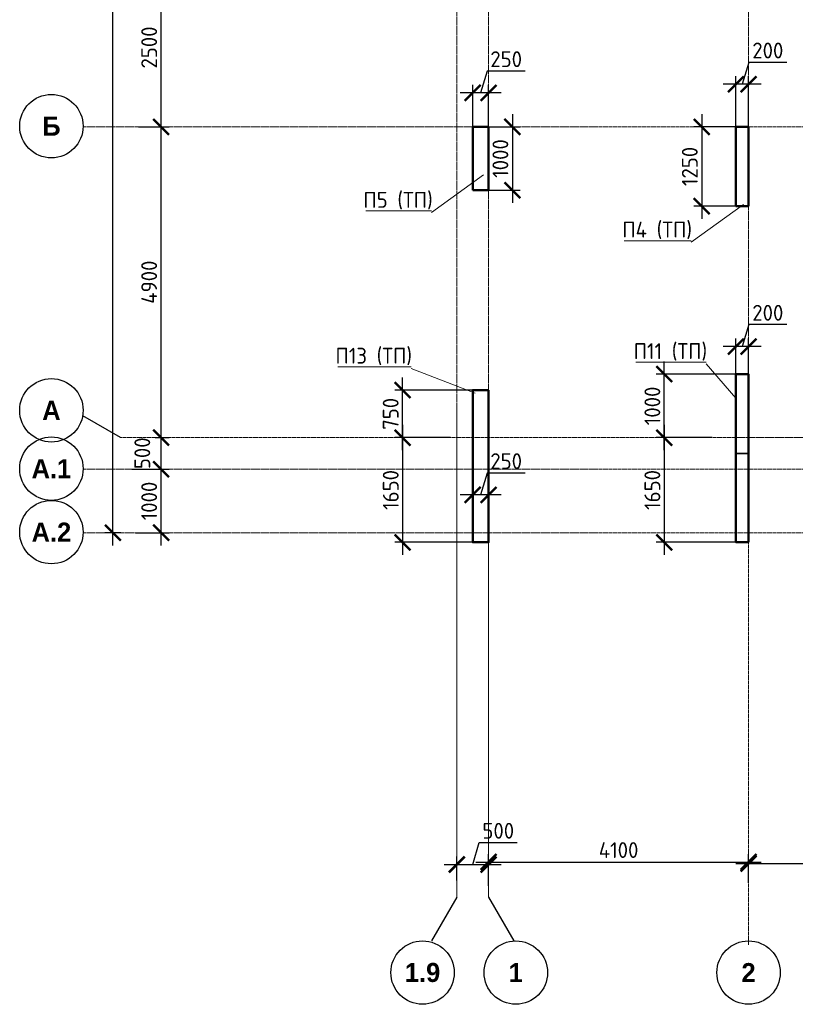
# Model space of a CAD drawing. Header units: millimetres. Extents: x 247266 to 730847, y -636031 to 10052.
# Tile 304 of 330: x 451834 to 464062, y -61325 to -45802. Entities that reach past the tile are written whole.
import ezdxf

# ---------------------------------------------------------------- set-up
doc = ezdxf.new("R2010")
doc.units = ezdxf.units.MM
doc.linetypes.add('______5', pattern=[1100, 800, -100, 100, -100])
doc.linetypes.add('осевая', pattern=[50.8, 31.75, -6.35, 6.35, -6.35])
for name, color, linetype, lineweight in [('Колонна_ бетон', 7, 'Continuous', 50), ('Конструкции 0.5', 7, 'Continuous', 50), ('Надписи', 7, 'Continuous', 18), ('Оси', 7, '______5', 18)]:
    doc.layers.add(name, color=color, linetype=linetype, lineweight=lineweight)
doc.layers.add('РАЗМЕРЫ', color=7, linetype='Continuous')
doc.styles.add('Century Gothic', font='GOTHIC.TTF')
doc.styles.add('GOST-2.304_Type-B', font='GOST_Common.ttf')
doc.dimstyles.new('СПДС', dxfattribs={"dimscale": 100, "dimtxt": 2.5, "dimasz": 2.5, "dimexe": 1.25, "dimexo": 0, "dimtad": 1, "dimdec": 0, "dimtxsty": 'GOST-2.304_Type-B', "dimblk": 'ARCHTICK', "dimcen": 2.5, "dimdle": 2, "dimadec": 0, "dimazin": 2, "dimtfac": 0.75, "dimtdec": 0, "dimtmove": 1, "dimatfit": 3, "dimfxl": 1, "dimtolj": 1, "dimarcsym": 1})

# ---------------------------------------------------------------- blocks, each defined once
blk = doc.blocks.new('NSY101')
at = {"color": 0, "linetype": 'ByBlock', "lineweight": -2}
blk.add_circle((0, 0), 50, dxfattribs=at)
blk = doc.blocks.new('_ArchTick')
at = {"color": 0, "linetype": 'ByBlock', "const_width": 0.15}
blk.add_lwpolyline([(-0.5, -0.5), (0.5, 0.5)], dxfattribs=at)
blk = doc.blocks.new('*D1826')
at = {"layer": 'DEFPOINTS', "color": 0, "lineweight": 0, "transparency": 16777216}
for p in [(474455, -133625), (473955, -133877), (474455, -133963)]:
    blk.add_point(p, dxfattribs=at)
at = {"layer": 'РАЗМЕРЫ', "color": 0, "lineweight": -2, "transparency": 16777216}
for p, q in [((474205, -133625), (474308, -133281)), ((474308, -133281), (474908, -133281)), ((473755, -133625), (474655, -133625)), ((473955, -133877), (473955, -133500)), ((474455, -133963), (474455, -133500))]:
    blk.add_line(p, q, dxfattribs=at)
at = {"layer": 'РАЗМЕРЫ', "color": 0, "lineweight": -2, "transparency": 16777216, "xscale": 250, "yscale": 250, "zscale": 250, "rotation": 180}
blk.add_blockref('_ArchTick', (473955, -133625), dxfattribs=at)
at = {"layer": 'РАЗМЕРЫ', "color": 0, "lineweight": -2, "transparency": 16777216, "xscale": 250, "yscale": 250, "zscale": 250}
blk.add_blockref('_ArchTick', (474455, -133625), dxfattribs=at)
at = {"layer": 'РАЗМЕРЫ', "color": 0, "transparency": 16777216, "insert": (474608, -133094), "char_height": 250, "attachment_point": 5, "style": 'GOST-2.304_Type-B'}
blk.add_mtext('\\A1;500', dxfattribs=at)
blk = doc.blocks.new('*D1827')
at = {"layer": 'DEFPOINTS', "color": 0, "lineweight": 0, "transparency": 16777216}
for p in [(478555, -133586), (478555, -133916), (474455, -133963)]:
    blk.add_point(p, dxfattribs=at)
at = {"layer": 'РАЗМЕРЫ', "color": 0, "lineweight": -2, "transparency": 16777216}
for p, q in [((474455, -133963), (474455, -133461)), ((478555, -133916), (478555, -133461)), ((474255, -133586), (478755, -133586))]:
    blk.add_line(p, q, dxfattribs=at)
at = {"layer": 'РАЗМЕРЫ', "color": 0, "lineweight": -2, "transparency": 16777216, "xscale": 250, "yscale": 250, "zscale": 250, "rotation": 180}
blk.add_blockref('_ArchTick', (474455, -133586), dxfattribs=at)
at = {"layer": 'РАЗМЕРЫ', "color": 0, "lineweight": -2, "transparency": 16777216, "xscale": 250, "yscale": 250, "zscale": 250}
blk.add_blockref('_ArchTick', (478555, -133586), dxfattribs=at)
at = {"layer": 'РАЗМЕРЫ', "color": 0, "transparency": 16777216, "insert": (476505, -133398), "char_height": 250, "attachment_point": 5, "style": 'GOST-2.304_Type-B'}
blk.add_mtext('\\A1;4100', dxfattribs=at)
blk = doc.blocks.new('*D1828')
at = {"layer": 'DEFPOINTS', "color": 0, "lineweight": 0, "transparency": 16777216}
for p in [(482755, -133611), (482755, -133705), (478555, -133916)]:
    blk.add_point(p, dxfattribs=at)
at = {"layer": 'РАЗМЕРЫ', "color": 0, "lineweight": -2, "transparency": 16777216}
for p, q in [((478555, -133916), (478555, -133486)), ((482755, -133705), (482755, -133486)), ((478355, -133611), (482955, -133611))]:
    blk.add_line(p, q, dxfattribs=at)
at = {"layer": 'РАЗМЕРЫ', "color": 0, "lineweight": -2, "transparency": 16777216, "xscale": 250, "yscale": 250, "zscale": 250, "rotation": 180}
blk.add_blockref('_ArchTick', (478555, -133611), dxfattribs=at)
at = {"layer": 'РАЗМЕРЫ', "color": 0, "lineweight": -2, "transparency": 16777216, "xscale": 250, "yscale": 250, "zscale": 250}
blk.add_blockref('_ArchTick', (482755, -133611), dxfattribs=at)
at = {"layer": 'РАЗМЕРЫ', "color": 0, "transparency": 16777216, "insert": (480655, -133423), "char_height": 250, "attachment_point": 5, "style": 'GOST-2.304_Type-B'}
blk.add_mtext('\\A1;4200', dxfattribs=at)
blk = doc.blocks.new('*D1838')
at = {"layer": 'DEFPOINTS', "color": 0, "lineweight": 0, "transparency": 16777216}
for p in [(468532, -106495), (468907, -106495), (468658, -128395)]:
    blk.add_point(p, dxfattribs=at)
at = {"layer": 'РАЗМЕРЫ', "color": 0, "lineweight": -2, "transparency": 16777216}
for p, q in [((468532, -128595), (468532, -106295)), ((468907, -106495), (468407, -106495)), ((468658, -128395), (468407, -128395))]:
    blk.add_line(p, q, dxfattribs=at)
at = {"layer": 'РАЗМЕРЫ', "color": 0, "lineweight": -2, "transparency": 16777216, "xscale": 250, "yscale": 250, "zscale": 250}
for p, rotation in [((468532, -106495), 90), ((468532, -128395), 270)]:
    blk.add_blockref('_ArchTick', p, dxfattribs=dict(at, rotation=rotation))
at = {"layer": 'РАЗМЕРЫ', "color": 0, "transparency": 16777216, "insert": (468345, -117445), "char_height": 250, "attachment_point": 5, "rotation": 90, "style": 'GOST-2.304_Type-B'}
blk.add_mtext('\\A1;21900', dxfattribs=at)
blk = doc.blocks.new('*D1839')
at = {"layer": 'DEFPOINTS', "color": 0, "lineweight": 0, "transparency": 16777216}
for p in [(468830, -127395), (469292, -127395), (468890, -128395)]:
    blk.add_point(p, dxfattribs=at)
at = {"layer": 'РАЗМЕРЫ', "color": 0, "lineweight": -2, "transparency": 16777216}
for p, q in [((469292, -128595), (469292, -127195)), ((468830, -127395), (469417, -127395)), ((468890, -128395), (469417, -128395))]:
    blk.add_line(p, q, dxfattribs=at)
at = {"layer": 'РАЗМЕРЫ', "color": 0, "lineweight": -2, "transparency": 16777216, "xscale": 250, "yscale": 250, "zscale": 250}
for p, rotation in [((469292, -127395), 90), ((469292, -128395), 270)]:
    blk.add_blockref('_ArchTick', p, dxfattribs=dict(at, rotation=rotation))
at = {"layer": 'РАЗМЕРЫ', "color": 0, "transparency": 16777216, "insert": (469104, -127895), "char_height": 250, "attachment_point": 5, "rotation": 90, "style": 'GOST-2.304_Type-B'}
blk.add_mtext('\\A1;1000', dxfattribs=at)
blk = doc.blocks.new('*D1840')
at = {"layer": 'DEFPOINTS', "color": 0, "lineweight": 0, "transparency": 16777216}
for p in [(469198, -126895), (469292, -126895), (468830, -127395)]:
    blk.add_point(p, dxfattribs=at)
at = {"layer": 'РАЗМЕРЫ', "color": 0, "lineweight": -2, "transparency": 16777216}
for p, q in [((469292, -127595), (469292, -126695)), ((469198, -126895), (469417, -126895)), ((468830, -127395), (469417, -127395))]:
    blk.add_line(p, q, dxfattribs=at)
at = {"layer": 'РАЗМЕРЫ', "color": 0, "lineweight": -2, "transparency": 16777216, "xscale": 250, "yscale": 250, "zscale": 250}
for p, rotation in [((469292, -126895), 90), ((469292, -127395), 270)]:
    blk.add_blockref('_ArchTick', p, dxfattribs=dict(at, rotation=rotation))
at = {"layer": 'РАЗМЕРЫ', "color": 0, "transparency": 16777216, "insert": (468996, -127142), "char_height": 250, "attachment_point": 5, "rotation": 90, "style": 'GOST-2.304_Type-B'}
blk.add_mtext('\\A1;500', dxfattribs=at)
blk = doc.blocks.new('*D1841')
at = {"layer": 'DEFPOINTS', "color": 0, "lineweight": 0, "transparency": 16777216}
for p in [(468934, -121995), (469292, -121995), (469198, -126895)]:
    blk.add_point(p, dxfattribs=at)
at = {"layer": 'РАЗМЕРЫ', "color": 0, "lineweight": -2, "transparency": 16777216}
for p, q in [((469292, -127095), (469292, -121795)), ((468934, -121995), (469417, -121995)), ((469198, -126895), (469417, -126895))]:
    blk.add_line(p, q, dxfattribs=at)
at = {"layer": 'РАЗМЕРЫ', "color": 0, "lineweight": -2, "transparency": 16777216, "xscale": 250, "yscale": 250, "zscale": 250}
for p, rotation in [((469292, -121995), 90), ((469292, -126895), 270)]:
    blk.add_blockref('_ArchTick', p, dxfattribs=dict(at, rotation=rotation))
at = {"layer": 'РАЗМЕРЫ', "color": 0, "transparency": 16777216, "insert": (469104, -124445), "char_height": 250, "attachment_point": 5, "rotation": 90, "style": 'GOST-2.304_Type-B'}
blk.add_mtext('\\A1;4900', dxfattribs=at)
blk = doc.blocks.new('*D1842')
at = {"layer": 'DEFPOINTS', "color": 0, "lineweight": 0, "transparency": 16777216}
for p in [(468934, -119495), (469292, -119495), (468934, -121995)]:
    blk.add_point(p, dxfattribs=at)
at = {"layer": 'РАЗМЕРЫ', "color": 0, "lineweight": -2, "transparency": 16777216}
for p, q in [((469292, -122195), (469292, -119295)), ((468934, -119495), (469417, -119495)), ((468934, -121995), (469417, -121995))]:
    blk.add_line(p, q, dxfattribs=at)
at = {"layer": 'РАЗМЕРЫ', "color": 0, "lineweight": -2, "transparency": 16777216, "xscale": 250, "yscale": 250, "zscale": 250}
for p, rotation in [((469292, -119495), 90), ((469292, -121995), 270)]:
    blk.add_blockref('_ArchTick', p, dxfattribs=dict(at, rotation=rotation))
at = {"layer": 'РАЗМЕРЫ', "color": 0, "transparency": 16777216, "insert": (469104, -120745), "char_height": 250, "attachment_point": 5, "rotation": 90, "style": 'GOST-2.304_Type-B'}
blk.add_mtext('\\A1;2500', dxfattribs=at)
blk = doc.blocks.new('*D1953')
at = {"layer": 'DEFPOINTS', "color": 0, "ltscale": 100}
for p in [(463126, -46819), (463126, -47491), (463326, -47491)]:
    blk.add_point(p, dxfattribs=at)
at = {"layer": 'РАЗМЕРЫ', "color": 0, "lineweight": -2}
for p, q in [((463329, -46475), (463226, -46819)), ((463930, -46475), (463329, -46475)), ((463126, -47491), (463126, -46694)), ((463326, -47491), (463326, -46694)), ((463526, -46819), (462926, -46819))]:
    blk.add_line(p, q, dxfattribs=at)
at = {"layer": 'РАЗМЕРЫ', "color": 0, "lineweight": -2, "ltscale": 100, "xscale": 250, "yscale": 250, "zscale": 250, "rotation": 180}
blk.add_blockref('_ArchTick', (463126, -46819), dxfattribs=at)
at = {"layer": 'РАЗМЕРЫ', "color": 0, "lineweight": -2, "ltscale": 100, "xscale": 250, "yscale": 250, "zscale": 250}
blk.add_blockref('_ArchTick', (463326, -46819), dxfattribs=at)
at = {"layer": 'РАЗМЕРЫ', "color": 0, "lineweight": 0, "ltscale": 100, "insert": (463629, -46288), "char_height": 250, "attachment_point": 5, "style": 'GOST-2.304_Type-B'}
blk.add_mtext('\\A1;200', dxfattribs=at)
blk = doc.blocks.new('*D1954')
at = {"layer": 'DEFPOINTS', "color": 0, "ltscale": 100}
for p in [(463206, -47491), (462587, -48741), (463266, -48741)]:
    blk.add_point(p, dxfattribs=at)
at = {"layer": 'РАЗМЕРЫ', "color": 0, "lineweight": -2}
for p, q in [((462587, -47291), (462587, -48941)), ((463206, -47491), (462462, -47491)), ((463266, -48741), (462462, -48741))]:
    blk.add_line(p, q, dxfattribs=at)
at = {"layer": 'РАЗМЕРЫ', "color": 0, "lineweight": -2, "ltscale": 100, "xscale": 250, "yscale": 250, "zscale": 250}
for p, rotation in [((462587, -47491), 90), ((462587, -48741), 270)]:
    blk.add_blockref('_ArchTick', p, dxfattribs=dict(at, rotation=rotation))
at = {"layer": 'РАЗМЕРЫ', "color": 0, "lineweight": 0, "ltscale": 100, "insert": (462399, -48116), "char_height": 250, "attachment_point": 5, "rotation": 90, "style": 'GOST-2.304_Type-B'}
blk.add_mtext('\\A1;1250', dxfattribs=at)
blk = doc.blocks.new('*D2038')
at = {"layer": 'DEFPOINTS', "color": 0, "ltscale": 100}
for p in [(458976, -46956), (458976, -47745), (459226, -47745)]:
    blk.add_point(p, dxfattribs=at)
at = {"layer": 'РАЗМЕРЫ', "color": 0, "lineweight": -2}
for p, q in [((459204, -46612), (459101, -46956)), ((459805, -46612), (459204, -46612)), ((458976, -47745), (458976, -46831)), ((459226, -47745), (459226, -46831)), ((459426, -46956), (458776, -46956))]:
    blk.add_line(p, q, dxfattribs=at)
at = {"layer": 'РАЗМЕРЫ', "color": 0, "lineweight": -2, "ltscale": 100, "xscale": 250, "yscale": 250, "zscale": 250, "rotation": 180}
blk.add_blockref('_ArchTick', (458976, -46956), dxfattribs=at)
at = {"layer": 'РАЗМЕРЫ', "color": 0, "lineweight": -2, "ltscale": 100, "xscale": 250, "yscale": 250, "zscale": 250}
blk.add_blockref('_ArchTick', (459226, -46956), dxfattribs=at)
at = {"layer": 'РАЗМЕРЫ', "color": 0, "lineweight": 0, "ltscale": 100, "insert": (459504, -46425), "char_height": 250, "attachment_point": 5, "style": 'GOST-2.304_Type-B'}
blk.add_mtext('\\A1;250', dxfattribs=at)
blk = doc.blocks.new('*D2039')
at = {"layer": 'DEFPOINTS', "color": 0, "ltscale": 100}
for p in [(459226, -47491), (459176, -48491), (459601, -48491)]:
    blk.add_point(p, dxfattribs=at)
at = {"layer": 'РАЗМЕРЫ', "color": 0, "lineweight": -2}
for p, q in [((459601, -47291), (459601, -48691)), ((459226, -47491), (459726, -47491)), ((459176, -48491), (459726, -48491))]:
    blk.add_line(p, q, dxfattribs=at)
at = {"layer": 'РАЗМЕРЫ', "color": 0, "lineweight": -2, "ltscale": 100, "xscale": 250, "yscale": 250, "zscale": 250}
for p, rotation in [((459601, -47491), 90), ((459601, -48491), 270)]:
    blk.add_blockref('_ArchTick', p, dxfattribs=dict(at, rotation=rotation))
at = {"layer": 'РАЗМЕРЫ', "color": 0, "lineweight": 0, "ltscale": 100, "insert": (459413, -47991), "char_height": 250, "attachment_point": 5, "rotation": 90, "style": 'GOST-2.304_Type-B'}
blk.add_mtext('\\A1;1000', dxfattribs=at)
blk = doc.blocks.new('*D1906')
at = {"layer": 'DEFPOINTS', "color": 0, "ltscale": 100}
for p in [(458976, -53293), (458976, -53571), (459226, -53620)]:
    blk.add_point(p, dxfattribs=at)
at = {"layer": 'РАЗМЕРЫ', "color": 0, "lineweight": -2}
for p, q in [((459204, -52949), (459101, -53293)), ((459805, -52949), (459204, -52949)), ((458976, -53571), (458976, -53168)), ((459226, -53620), (459226, -53168)), ((459426, -53293), (458776, -53293))]:
    blk.add_line(p, q, dxfattribs=at)
at = {"layer": 'РАЗМЕРЫ', "color": 0, "lineweight": -2, "ltscale": 100, "xscale": 250, "yscale": 250, "zscale": 250, "rotation": 180}
blk.add_blockref('_ArchTick', (458976, -53293), dxfattribs=at)
at = {"layer": 'РАЗМЕРЫ', "color": 0, "lineweight": -2, "ltscale": 100, "xscale": 250, "yscale": 250, "zscale": 250}
blk.add_blockref('_ArchTick', (459226, -53293), dxfattribs=at)
at = {"layer": 'РАЗМЕРЫ', "color": 0, "lineweight": 0, "ltscale": 100, "insert": (459504, -52762), "char_height": 250, "attachment_point": 5, "style": 'GOST-2.304_Type-B'}
blk.add_mtext('\\A1;250', dxfattribs=at)
blk = doc.blocks.new('*D1914')
at = {"layer": 'DEFPOINTS', "color": 0, "ltscale": 100}
for p in [(463126, -50954), (463126, -51677), (463326, -51677)]:
    blk.add_point(p, dxfattribs=at)
at = {"layer": 'РАЗМЕРЫ', "color": 0, "lineweight": -2}
for p, q in [((463329, -50610), (463226, -50954)), ((463930, -50610), (463329, -50610)), ((463126, -51677), (463126, -50829)), ((463326, -51677), (463326, -50829)), ((463526, -50954), (462926, -50954))]:
    blk.add_line(p, q, dxfattribs=at)
at = {"layer": 'РАЗМЕРЫ', "color": 0, "lineweight": -2, "ltscale": 100, "xscale": 250, "yscale": 250, "zscale": 250, "rotation": 180}
blk.add_blockref('_ArchTick', (463126, -50954), dxfattribs=at)
at = {"layer": 'РАЗМЕРЫ', "color": 0, "lineweight": -2, "ltscale": 100, "xscale": 250, "yscale": 250, "zscale": 250}
blk.add_blockref('_ArchTick', (463326, -50954), dxfattribs=at)
at = {"layer": 'РАЗМЕРЫ', "color": 0, "lineweight": 0, "ltscale": 100, "insert": (463629, -50423), "char_height": 250, "attachment_point": 5, "style": 'GOST-2.304_Type-B'}
blk.add_mtext('\\A1;200', dxfattribs=at)
blk = doc.blocks.new('*D1935')
at = {"layer": 'DEFPOINTS', "color": 0, "ltscale": 100}
for p in [(461996, -51391), (463227, -51391), (462752, -52391)]:
    blk.add_point(p, dxfattribs=at)
at = {"layer": 'РАЗМЕРЫ', "color": 0, "lineweight": -2}
for p, q in [((461996, -52591), (461996, -51191)), ((463227, -51391), (461871, -51391)), ((462752, -52391), (461871, -52391))]:
    blk.add_line(p, q, dxfattribs=at)
at = {"layer": 'РАЗМЕРЫ', "color": 0, "lineweight": -2, "ltscale": 100, "xscale": 250, "yscale": 250, "zscale": 250}
for p, rotation in [((461996, -51391), 90), ((461996, -52391), 270)]:
    blk.add_blockref('_ArchTick', p, dxfattribs=dict(at, rotation=rotation))
at = {"layer": 'РАЗМЕРЫ', "color": 0, "lineweight": 0, "ltscale": 100, "insert": (461809, -51891), "char_height": 250, "attachment_point": 5, "rotation": 90, "style": 'GOST-2.304_Type-B'}
blk.add_mtext('\\A1;1000', dxfattribs=at)
blk = doc.blocks.new('*D1936')
at = {"layer": 'DEFPOINTS', "color": 0, "ltscale": 100}
for p in [(462752, -52391), (461996, -54041), (463126, -54041)]:
    blk.add_point(p, dxfattribs=at)
at = {"layer": 'РАЗМЕРЫ', "color": 0, "lineweight": -2}
for p, q in [((461996, -52191), (461996, -54241)), ((462752, -52391), (461871, -52391)), ((463126, -54041), (461871, -54041))]:
    blk.add_line(p, q, dxfattribs=at)
at = {"layer": 'РАЗМЕРЫ', "color": 0, "lineweight": -2, "ltscale": 100, "xscale": 250, "yscale": 250, "zscale": 250}
for p, rotation in [((461996, -52391), 90), ((461996, -54041), 270)]:
    blk.add_blockref('_ArchTick', p, dxfattribs=dict(at, rotation=rotation))
at = {"layer": 'РАЗМЕРЫ', "color": 0, "lineweight": 0, "ltscale": 100, "insert": (461809, -53216), "char_height": 250, "attachment_point": 5, "rotation": 90, "style": 'GOST-2.304_Type-B'}
blk.add_mtext('\\A1;1650', dxfattribs=at)
blk = doc.blocks.new('*D1937')
at = {"layer": 'DEFPOINTS', "color": 0, "ltscale": 100}
for p in [(457871, -51641), (459101, -51641), (458627, -52391)]:
    blk.add_point(p, dxfattribs=at)
at = {"layer": 'РАЗМЕРЫ', "color": 0, "lineweight": -2}
for p, q in [((457871, -52591), (457871, -51441)), ((459101, -51641), (457746, -51641)), ((458627, -52391), (457746, -52391))]:
    blk.add_line(p, q, dxfattribs=at)
at = {"layer": 'РАЗМЕРЫ', "color": 0, "lineweight": -2, "ltscale": 100, "xscale": 250, "yscale": 250, "zscale": 250}
for p, rotation in [((457871, -51641), 90), ((457871, -52391), 270)]:
    blk.add_blockref('_ArchTick', p, dxfattribs=dict(at, rotation=rotation))
at = {"layer": 'РАЗМЕРЫ', "color": 0, "lineweight": 0, "ltscale": 100, "insert": (457683, -52016), "char_height": 250, "attachment_point": 5, "rotation": 90, "style": 'GOST-2.304_Type-B'}
blk.add_mtext('\\A1;750', dxfattribs=at)
blk = doc.blocks.new('*D1938')
at = {"layer": 'DEFPOINTS', "color": 0, "ltscale": 100}
for p in [(458627, -52391), (457871, -54041), (459001, -54041)]:
    blk.add_point(p, dxfattribs=at)
at = {"layer": 'РАЗМЕРЫ', "color": 0, "lineweight": -2}
for p, q in [((457871, -52191), (457871, -54241)), ((458627, -52391), (457746, -52391)), ((459001, -54041), (457746, -54041))]:
    blk.add_line(p, q, dxfattribs=at)
at = {"layer": 'РАЗМЕРЫ', "color": 0, "lineweight": -2, "ltscale": 100, "xscale": 250, "yscale": 250, "zscale": 250}
for p, rotation in [((457871, -52391), 90), ((457871, -54041), 270)]:
    blk.add_blockref('_ArchTick', p, dxfattribs=dict(at, rotation=rotation))
at = {"layer": 'РАЗМЕРЫ', "color": 0, "lineweight": 0, "ltscale": 100, "insert": (457684, -53216), "char_height": 250, "attachment_point": 5, "rotation": 90, "style": 'GOST-2.304_Type-B'}
blk.add_mtext('\\A1;1650', dxfattribs=at)
blk = doc.blocks.new('оси 2.2-2.3')
at = {"layer": 'Оси', "color": 16, "linetype": 'осевая', "lineweight": 0, "transparency": 33554687}
for p, q in [((478554.9, -104267.9), (478554.9, -134893.5)), ((473954.9, -105027.5), (473954.9, -134138.1)), ((474454.9, -105027.5), (474454.9, -134138.1)), ((468076.3, -121995.4), (524372.9, -121995.4)), ((468653.8, -126895.4), (523707.4, -126895.4)), ((468076.3, -127395.4), (524372.9, -127395.4)), ((468076.3, -128395.4), (524372.9, -128395.4))]:
    blk.add_line(p, q, dxfattribs=at)
at = {"layer": 'Оси', "color": 16, "linetype": '______5', "lineweight": 25, "transparency": 33554687}
for p, q in [((468653.8, -126895.4), (468057.5, -126551.1)), ((473954.9, -134138.1), (473518.8, -134893.5)), ((474454.9, -134138.1), (474891.1, -134893.5))]:
    blk.add_line(p, q, dxfattribs=at)
at = {"layer": 'Оси', "color": 16, "linetype": 'Continuous', "lineweight": 25, "transparency": 33554687, "xscale": 9.999999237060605, "yscale": 9.999999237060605, "zscale": 9.999999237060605}
for p in [(467562.7, -121985.2), (467562.7, -126465.2), (467562.7, -127385.2), (467562.7, -128385.2), (473414.4, -135329.4), (474884.4, -135329.4), (478554.4, -135329.4)]:
    blk.add_blockref('NSY101', p, dxfattribs=at)
at = {"layer": 'Оси', "color": 16, "linetype": 'Continuous', "lineweight": 25, "transparency": 33554687, "char_height": 300, "attachment_point": 5, "style": 'Century Gothic'}
for s, insert, width in [('\\A1;{\\fCentury Gothic|i0|b1;\\H300.000000;\\W1.000000;\\C16;Б}\\P', (467562.7, -121985.2), 390), ('\\A1;{\\fCentury Gothic|i0|b1;\\H300.000000;\\W1.000000;\\C16;А}\\P', (467562.7, -126465.2), 460), ('\\A1;{\\fCentury Gothic|i0|b1;\\H300.000000;\\W1.000000;\\C16;А.1}\\P', (467562.7, -127385.2), 810), ('\\A1;{\\fCentury Gothic|i0|b1;\\H300.000000;\\W1.000000;\\C16;А.2}\\P', (467562.7, -128385.2), 810), ('\\A1;{\\fCentury Gothic|i0|b1;\\H300.000000;\\W1.000000;\\C16;1.9}\\P', (473414.4, -135329.4), 735), ('\\A1;{\\fCentury Gothic|i0|b1;\\H300.000000;\\W1.000000;\\C16;1}\\P', (474884.4, -135329.4), 385), ('\\A1;{\\fCentury Gothic|i0|b1;\\H300.000000;\\W1.000000;\\C16;2}\\P', (478554.4, -135329.4), 385)]:
    blk.add_mtext(s, dxfattribs=dict(at, insert=insert, width=width))
at = {"layer": 'РАЗМЕРЫ', "color": 1}
for base, p1, p2, picture, middle in [((468532.1, -106495.4), (468657.9, -128395.4), (468907, -106495.4), '*D1838', (468344.6, -117445.4)), ((469291.8, -119495.4), (468934.1, -121995.4), (468934.1, -119495.4), '*D1842', (469104.3, -120745.4)), ((469291.8, -121995.4), (469198.3, -126895.4), (468934.1, -121995.4), '*D1841', (469104.3, -124445.4)), ((469291.8, -127395.4), (468889.7, -128395.4), (468830.3, -127395.4), '*D1839', (469104.3, -127895.4))]:
    dim = blk.add_linear_dim(base=base, p1=p1, p2=p2, angle=90, dimstyle='СПДС', dxfattribs=at)
    dim.commit()
    dim.dimension.update_dxf_attribs({"geometry": picture, "text_midpoint": middle})
dim = blk.add_linear_dim(base=(469291.8, -126895.4), p1=(468830.3, -127395.4), p2=(469198.3, -126895.4), angle=90, dimstyle='СПДС', dxfattribs=at)
dim.commit()
dim.dimension.update_dxf_attribs({"geometry": '*D1840', "text_midpoint": (469183.4, -127142.4), "dimtype": 128})
for base, p1, p2, picture, middle in [((474454.9, -133625.1), (473954.9, -133877), (474454.9, -133963), '*D1826', (474370.6, -133093.9)), ((478554.9, -133585.8), (474454.9, -133963), (478554.9, -133916.3), '*D1827', (476504.9, -133398.3)), ((482754.9, -133610.5), (478554.9, -133916.3), (482754.9, -133704.8), '*D1828', (480654.9, -133423))]:
    dim = blk.add_linear_dim(base=base, p1=p1, p2=p2, dimstyle='СПДС', dxfattribs=at)
    dim.commit()
    dim.dimension.update_dxf_attribs({"geometry": picture, "text_midpoint": middle})

msp = doc.modelspace()

# ---------------------------------------------------------------- linework, layer by layer
at = {"layer": 'Колонна_ бетон', "linetype": 'Continuous', "lineweight": 35, "transparency": 33554687}
for p, q in [((463126.04, -52640.63), (463126.04, -51390.63)), ((463126.04, -51390.63), (463326.04, -51390.63)), ((463326.04, -52640.63), (463326.04, -51390.63)), ((463126.04, -52640.63), (463326.04, -52640.63))]:
    msp.add_line(p, q, dxfattribs=at)
at = {"layer": 'Конструкции 0.5'}
for p, q in [((459225.95, -47490.63), (458975.95, -47490.63)), ((458975.95, -47490.63), (458975.95, -48490.63)), ((459225.95, -48490.63), (459225.95, -47490.63)), ((463205.95, -47490.63), (463125.95, -47490.63)), ((463125.95, -47490.63), (463125.95, -48740.63)), ((463325.95, -47490.63), (463205.95, -47490.63)), ((463325.95, -48740.63), (463325.95, -47490.63)), ((458975.95, -48490.63), (459225.95, -48490.63)), ((463125.95, -48740.63), (463205.95, -48740.63)), ((463205.95, -48740.63), (463325.95, -48740.63))]:
    msp.add_line(p, q, dxfattribs=at)
for points in [[(463326.04, -54040.63), (463125.95, -54040.63), (463125.95, -51390.63), (463326.04, -51390.63)], [(459226.04, -51640.63), (458975.95, -51640.63), (458975.95, -54040.63), (459226.04, -54040.63)]]:
    msp.add_lwpolyline(points, close=True, dxfattribs=at)
at = {"layer": 'Надписи', "lineweight": 15, "ltscale": 0.3}
for p, q in [((459146.49, -48245.53), (458324.81, -48843.06)), ((459146.49, -48245.53), (458324.81, -48843.06)), ((459146.49, -48245.53), (458324.81, -48843.06)), ((463243.93, -48714.18), (462422.26, -49311.72)), ((463243.93, -48714.18), (462422.26, -49311.72)), ((463243.93, -48714.18), (462422.26, -49311.72)), ((457293.65, -48818.04), (458325.16, -48818.04)), ((458324.81, -48843.06), (458324.71, -48843.06)), ((461366.09, -49286.69), (462422.63, -49286.69)), ((462422.26, -49311.72), (462422.16, -49311.72)), ((461549.6, -51201.96), (462656.19, -51201.96)), ((456847.65, -51274.55), (458004.29, -51274.55)), ((458003.87, -51299.58), (458003.77, -51299.58)), ((459016.8, -51690.26), (458003.87, -51299.58)), ((459016.8, -51690.26), (458003.87, -51299.58)), ((459016.8, -51690.26), (458003.87, -51299.58)), ((462655.8, -51226.99), (462655.7, -51226.99)), ((463125.95, -51767.67), (462655.8, -51226.99)), ((463125.95, -51767.67), (462655.8, -51226.99)), ((463125.95, -51767.67), (462655.8, -51226.99))]:
    msp.add_line(p, q, dxfattribs=at)

# ---------------------------------------------------------------- block references
at = {"layer": 'РАЗМЕРЫ'}
msp.add_blockref('оси 2.2-2.3', (-15228.9, 74504.73), dxfattribs=at)

# ---------------------------------------------------------------- texts
at = {"layer": 'Надписи', "ltscale": 0.3, "char_height": 250, "attachment_point": 2, "style": 'GOST-2.304_Type-B'}
for s, insert in [('П5 (ТП)', (457798.95, -48518.04)), ('П4 (ТП)', (461883.89, -48986.69)), ('П11 (ТП)', (462092.4, -50901.96)), ('П13 (ТП)', (457415.45, -50974.55))]:
    msp.add_mtext(s, dxfattribs=dict(at, insert=insert))

# ---------------------------------------------------------------- dimensions: what is measured, and where the dimension line sits
at = {"layer": 'РАЗМЕРЫ', "lineweight": 0}
for base, p1, p2, picture, middle in [((463125.95, -46819.2), (463325.95, -47490.63), (463125.95, -47490.63), '*D1953', (463391.61, -46287.7)), ((458975.95, -46956.19), (459226.04, -47744.93), (458975.95, -47744.93), '*D2038', (459266.66, -46424.69)), ((463125.95, -50954.23), (463326.04, -51677.3), (463125.95, -51677.3), '*D1914', (463391.66, -50422.73)), ((458975.95, -53293.36), (459226.04, -53620.11), (458975.95, -53570.79), '*D1906', (459266.66, -52761.86))]:
    dim = msp.add_linear_dim(base=base, p1=p1, p2=p2, dimstyle='СПДС', dxfattribs=at)
    dim.commit()
    dim.dimension.update_dxf_attribs({"geometry": picture, "text_midpoint": middle})
for base, p1, p2, picture, middle in [((459600.87, -48490.63), (459225.95, -47490.63), (459175.99, -48490.63), '*D2039', (459413.24, -47990.63)), ((462586.56, -48740.63), (463205.95, -47490.63), (463265.95, -48740.63), '*D1954', (462398.93, -48115.63)), ((461996.3, -51390.94), (462752.07, -52390.94), (463227.05, -51390.94), '*D1935', (461808.68, -51890.94)), ((457871.3, -51640.63), (458627.07, -52390.94), (459101, -51640.63), '*D1937', (457683.43, -52015.78)), ((457871.3, -54040.63, -3100), (458627.07, -52390.94), (459001, -54040.63), '*D1938', (457683.68, -53215.78, -3100)), ((461996.3, -54040.63, -3100), (462752.07, -52390.94), (463126, -54040.63), '*D1936', (461808.68, -53215.78, -3100))]:
    dim = msp.add_linear_dim(base=base, p1=p1, p2=p2, angle=90, dimstyle='СПДС', dxfattribs=at)
    dim.commit()
    dim.dimension.update_dxf_attribs({"geometry": picture, "text_midpoint": middle})

doc.saveas('drawing.dxf')
